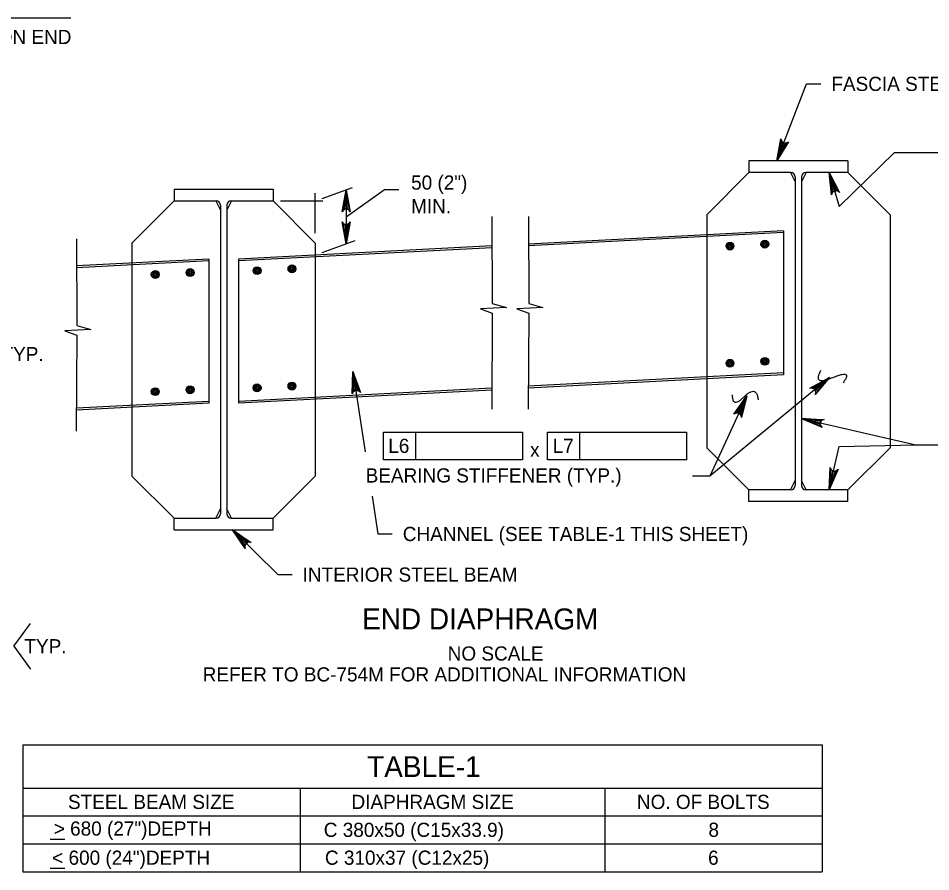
# Model space of a CAD drawing. Extents: x 638175 to 640495, y 294277 to 298435.
# Drawn here: x 639576.6 to 639769.6, y 296864 to 297044.7 of the extents above; entities that cross this region are included whole.
import ezdxf

# ---------------------------------------------------------------- set-up
doc = ezdxf.new("R2010")
doc.units = 0
for name, color, linetype in [('2', 7, 'Continuous'), ('3', 7, 'Continuous'), ('4', 7, 'Continuous'), ('5', 7, 'Continuous')]:
    doc.layers.add(name, color=color, linetype=linetype)

msp = doc.modelspace()

# ---------------------------------------------------------------- linework, layer by layer
at = {"layer": '2'}
for points in [[(639737.07, 297014.54), (639737.93, 297019.2), (639738.03, 297018.78), (639738.26, 297018.49), (639738.53, 297018.33), (639738.84, 297018.27), (639739.2, 297018.33), (639739.56, 297018.57), (639737.07, 297014.54), (639739.2, 297018.33), (639738.84, 297018.27), (639737.07, 297014.54), (639738.53, 297018.33), (639738.26, 297018.49), (639737.07, 297014.54), (639738.03, 297018.78)], [(639748.17, 297012.04), (639750.3, 297007.81), (639749.96, 297008.08), (639749.61, 297008.17), (639749.3, 297008.14), (639749.01, 297008), (639748.76, 297007.73), (639748.62, 297007.32), (639748.17, 297012.04), (639748.76, 297007.73), (639749.01, 297008), (639748.17, 297012.04), (639749.3, 297008.14), (639749.61, 297008.17), (639748.17, 297012.04), (639749.96, 297008.08)], [(639645.94, 297008.41), (639646.81, 297003.75), (639646.57, 297004.11), (639646.25, 297004.29), (639645.94, 297004.35), (639645.63, 297004.29), (639645.32, 297004.11), (639645.07, 297003.75), (639645.94, 297008.41), (639645.32, 297004.11), (639645.63, 297004.29), (639645.94, 297008.41), (639645.94, 297004.35), (639646.25, 297004.29), (639645.94, 297008.41), (639646.57, 297004.11)], [(639645.94, 296996.95), (639645.07, 297001.61), (639645.32, 297001.26), (639645.63, 297001.07), (639645.94, 297001.02), (639646.25, 297001.07), (639646.57, 297001.26), (639646.81, 297001.61), (639645.94, 296996.95), (639646.57, 297001.26), (639646.25, 297001.07), (639645.94, 296996.95), (639645.94, 297001.02), (639645.63, 297001.07), (639645.94, 296996.95), (639645.32, 297001.26)], [(639647.37, 296969.95), (639648.94, 296965.48), (639648.64, 296965.79), (639648.31, 296965.93), (639647.99, 296965.93), (639647.69, 296965.83), (639647.41, 296965.6), (639647.22, 296965.21), (639647.37, 296969.95), (639647.41, 296965.6), (639647.69, 296965.83), (639647.37, 296969.95), (639647.99, 296965.93), (639648.31, 296965.93), (639647.37, 296969.95), (639648.64, 296965.79)], [(639748.23, 296968.67), (639745.19, 296965.03), (639745.31, 296965.45), (639745.25, 296965.81), (639745.1, 296966.09), (639744.86, 296966.3), (639744.51, 296966.42), (639744.08, 296966.38), (639748.23, 296968.67), (639744.51, 296966.42), (639744.86, 296966.3), (639748.23, 296968.67), (639745.1, 296966.09), (639745.25, 296965.81), (639748.23, 296968.67), (639745.31, 296965.45)], [(639730.74, 296964.75), (639729.57, 296960.16), (639729.5, 296960.59), (639729.29, 296960.88), (639729.03, 296961.07), (639728.72, 296961.15), (639728.36, 296961.11), (639727.98, 296960.89), (639730.74, 296964.75), (639728.36, 296961.11), (639728.72, 296961.15), (639730.74, 296964.75), (639729.03, 296961.07), (639729.29, 296960.88), (639730.74, 296964.75), (639729.5, 296960.59)], [(639742.31, 296959.97), (639747.05, 296959.78), (639746.64, 296959.62), (639746.39, 296959.36), (639746.27, 296959.06), (639746.25, 296958.75), (639746.36, 296958.4), (639746.66, 296958.08), (639742.31, 296959.97), (639746.36, 296958.4), (639746.25, 296958.75), (639742.31, 296959.97), (639746.27, 296959.06), (639746.39, 296959.36), (639742.31, 296959.97), (639746.64, 296959.62)], [(639748.17, 296944.9), (639748.34, 296949.63), (639748.5, 296949.23), (639748.77, 296948.98), (639749.06, 296948.86), (639749.38, 296948.84), (639749.72, 296948.95), (639750.05, 296949.25), (639748.17, 296944.9), (639749.72, 296948.95), (639749.38, 296948.84), (639748.17, 296944.9), (639749.06, 296948.86), (639748.77, 296948.98), (639748.17, 296944.9), (639748.5, 296949.23)], [(639621.88, 296936.38), (639625.82, 296933.74), (639625.39, 296933.81), (639625.04, 296933.72), (639624.78, 296933.53), (639624.6, 296933.27), (639624.51, 296932.92), (639624.59, 296932.49), (639621.88, 296936.38), (639624.51, 296932.92), (639624.6, 296933.27), (639621.88, 296936.38), (639624.78, 296933.53), (639625.04, 296933.72), (639621.88, 296936.38), (639625.39, 296933.81)]]:
    msp.add_lwpolyline(points, dxfattribs=at)
at = {"layer": '3'}
for p, q in [((639587.69, 297044.71), (639454.93, 297044.71)), ((639737.07, 297014.54), (639743.36, 297030.82)), ((639743.36, 297030.82), (639746.36, 297030.82)), ((639750.24, 297004.88), (639761.99, 297016.29)), ((639761.99, 297016.29), (639784.7, 297016.29)), ((639748.17, 297012.04), (639750.24, 297004.88)), ((639640.87, 297006.56), (639647.25, 297008.89)), ((639645.94, 297002.68), (639654.05, 297008.43)), ((639645.94, 297008.41), (639645.94, 296996.95)), ((639654.05, 297008.43), (639657.05, 297008.43)), ((639639.4, 296999.19), (639639.4, 297007.65)), ((639632.08, 297006.03), (639641, 297006.03)), ((639676.79, 297002.71), (639676.86, 296984.36)), ((639684.51, 297002.71), (639684.57, 296984.36)), ((639588.88, 296998.05), (639588.95, 296979.7)), ((639640.87, 296995.11), (639647.85, 296997.65)), ((639679.86, 296983.48), (639674.34, 296983.17)), ((639674.34, 296983.17), (639676.85, 296982.31)), ((639676.86, 296984.36), (639679.86, 296983.48)), ((639687.58, 296983.48), (639682.06, 296983.17)), ((639682.06, 296983.17), (639684.57, 296982.31)), ((639684.57, 296984.36), (639687.58, 296983.48)), ((639676.85, 296982.31), (639676.73, 296961.96)), ((639684.57, 296982.31), (639684.45, 296961.96)), ((639588.95, 296979.7), (639591.95, 296978.82)), ((639591.95, 296978.82), (639586.43, 296978.51)), ((639586.43, 296978.51), (639588.94, 296977.65)), ((639588.94, 296977.65), (639588.82, 296957.3)), ((639647.37, 296969.95), (639649.99, 296952.93)), ((639748.23, 296968.67), (639722.87, 296947.78)), ((639730.74, 296964.75), (639722.87, 296947.78)), ((639742.31, 296959.97), (639766.48, 296954.44)), ((639653.85, 296957.12), (639683.24, 296957.12)), ((639653.85, 296951.22), (639653.85, 296957.12)), ((639660.69, 296951.22), (639660.69, 296957.12)), ((639683.24, 296957.12), (639683.24, 296951.22)), ((639688.54, 296957.12), (639717.94, 296957.12)), ((639688.54, 296951.22), (639688.54, 296957.12)), ((639695.39, 296951.22), (639695.39, 296957.12)), ((639717.94, 296957.12), (639717.94, 296951.22)), ((639748.17, 296944.9), (639750.24, 296954.09)), ((639750.24, 296954.09), (639766.48, 296954.44)), ((639766.48, 296954.44), (639789.53, 296954.44)), ((639683.24, 296951.22), (639653.85, 296951.22)), ((639717.94, 296951.22), (639688.54, 296951.22)), ((639722.87, 296947.78), (639719.2, 296947.78)), ((639651.44, 296943.53), (639652.67, 296935.54)), ((639621.88, 296936.38), (639631.48, 296926.94)), ((639652.67, 296935.54), (639655.67, 296935.54)), ((639631.48, 296926.94), (639634.48, 296926.94)), ((639575.61, 296911.77), (639579.18, 296916.61)), ((639575.61, 296911.77), (639579.18, 296906.93)), ((639577.5, 296890.9), (639746.63, 296890.9)), ((639577.5, 296890.9), (639577.5, 296864.03)), ((639746.63, 296890.9), (639746.63, 296864.03)), ((639577.5, 296881.75), (639746.63, 296881.75)), ((639636.23, 296881.75), (639636.23, 296864.03)), ((639700.65, 296881.75), (639700.65, 296864.03)), ((639577.5, 296875.84), (639746.63, 296875.84)), ((639577.5, 296869.94), (639746.63, 296869.94)), ((639586.43, 296870.83), (639583.34, 296870.83)), ((639577.5, 296864.03), (639746.63, 296864.03)), ((639586.43, 296864.7), (639583.34, 296864.7))]:
    msp.add_line(p, q, dxfattribs=at)
for points in [[(639738.61, 297017.16), (639737.68, 297017.52), (639737.07, 297014.54)], [(639748.52, 297009.02), (639749.48, 297009.3), (639748.17, 297012.04)], [(639645.44, 297005.41), (639646.44, 297005.41), (639645.94, 297008.41)], [(639645.44, 296999.95), (639646.44, 296999.95), (639645.94, 296996.95)], [(639647.33, 296966.91), (639648.32, 296967.06), (639647.37, 296969.95)], [(639745.12, 296958.81), (639745.35, 296959.79), (639742.31, 296959.97)], [(639749.31, 296947.71), (639748.34, 296947.93), (639748.17, 296944.9)], [(639623.67, 296933.92), (639624.37, 296934.63), (639621.89, 296936.38)]]:
    msp.add_lwpolyline(points, close=True, dxfattribs=at)
for points in [[(639746.33, 296970.12), (639744.5, 296966.83), (639753.29, 296970.49), (639751.1, 296967.56)], [(639727.63, 296965), (639727.63, 296962.06), (639732.77, 296967.19), (639733.13, 296963.9)]]:
    msp.add_open_spline(points, degree=2, dxfattribs=at)
at = {"layer": '4'}
for p, q in [((639752.1, 297014.54), (639731.14, 297014.54)), ((639731.14, 297012.04), (639722.23, 297003.13)), ((639740.04, 297012.04), (639731.14, 297012.04)), ((639739.95, 297012.04), (639740.93, 297010.07)), ((639743.29, 297012.04), (639742.31, 297010.07)), ((639752.1, 297012.04), (639743.2, 297012.04)), ((639752.1, 297012.04), (639761.01, 297003.13)), ((639740.93, 297011.15), (639740.93, 296945.78)), ((639742.31, 297011.15), (639742.31, 296945.78)), ((639609.52, 297008.53), (639630.49, 297008.53)), ((639609.52, 297006.03), (639600.62, 296997.12)), ((639609.52, 297006.03), (639618.43, 297006.03)), ((639618.33, 297006.03), (639619.32, 297004.06)), ((639619.32, 297005.14), (639619.32, 296939.77)), ((639621.68, 297006.03), (639620.7, 297004.06)), ((639620.7, 297005.14), (639620.7, 296939.77)), ((639621.59, 297006.03), (639630.49, 297006.03)), ((639630.49, 297006.03), (639639.4, 296997.12)), ((639722.23, 297003.13), (639722.23, 296998.89)), ((639761.01, 297003.13), (639761.01, 296953.8)), ((639722.23, 296998.89), (639722.23, 296968.38)), ((639738.47, 296999.74), (639738.47, 296969.23)), ((639600.62, 296997.12), (639600.62, 296992.88)), ((639639.4, 296997.12), (639639.4, 296994.57)), ((639639.4, 296994.57), (639639.4, 296964.06)), ((639600.62, 296992.88), (639600.62, 296962.37)), ((639616.86, 296993.72), (639616.86, 296963.21)), ((639623.16, 296993.72), (639623.16, 296963.21)), ((639722.23, 296968.38), (639722.23, 296953.8)), ((639639.4, 296964.06), (639639.4, 296947.79)), ((639600.62, 296962.37), (639600.62, 296947.79)), ((639722.23, 296953.8), (639731.14, 296944.9)), ((639752.1, 296944.9), (639761.01, 296953.8)), ((639600.62, 296947.79), (639609.52, 296938.88)), ((639630.49, 296938.88), (639639.4, 296947.79)), ((639739.95, 296944.9), (639740.93, 296946.86)), ((639743.29, 296944.9), (639742.31, 296946.86)), ((639740.04, 296944.9), (639731.14, 296944.9)), ((639752.1, 296944.9), (639743.2, 296944.9)), ((639752.1, 296942.4), (639731.14, 296942.4)), ((639618.33, 296938.88), (639619.32, 296940.85)), ((639621.68, 296938.88), (639620.7, 296940.85)), ((639609.52, 296938.88), (639618.43, 296938.88)), ((639621.59, 296938.88), (639630.49, 296938.88)), ((639609.52, 296936.38), (639630.49, 296936.38))]:
    msp.add_line(p, q, dxfattribs=at)
for centre, radius in [((639727.15, 296996.48), 0.833), ((639727.15, 296996.48), 0.625), ((639727.15, 296996.48), 0.417), ((639727.15, 296996.48), 0.208), ((639734.53, 296996.88), 0.833), ((639734.53, 296996.88), 0.625), ((639734.53, 296996.88), 0.417), ((639734.53, 296996.88), 0.208), ((639727.15, 296971.68), 0.833), ((639727.15, 296971.68), 0.625), ((639727.15, 296971.68), 0.417), ((639727.15, 296971.68), 0.208), ((639734.53, 296972.08), 0.833), ((639734.53, 296972.08), 0.625), ((639734.53, 296972.08), 0.417), ((639734.53, 296972.08), 0.208)]:
    msp.add_circle(centre, radius, dxfattribs=at)
for centre, start, end in [((639740.04, 297011.15), 0, 90), ((639743.2, 297011.15), 90, 180), ((639618.43, 297005.14), 0, 90), ((639621.58, 297005.14), 90, 180), ((639740.04, 296945.79), 270, 0), ((639743.2, 296945.79), 180, 270), ((639618.43, 296939.77), 270, 0), ((639621.58, 296939.77), 180, 270)]:
    msp.add_arc(centre, 0.889, start, end, dxfattribs=at)
at = {"layer": '5'}
for p, q in [((639731.14, 297014.54), (639731.14, 297012.04)), ((639752.1, 297014.54), (639752.1, 297012.04)), ((639609.52, 297008.53), (639609.52, 297006.03)), ((639630.49, 297008.53), (639630.49, 297006.03)), ((639738.47, 296999.74), (639684.53, 296996.92)), ((639738.47, 296999.35), (639684.53, 296996.53)), ((639676.82, 296996.52), (639623.16, 296993.72)), ((639676.82, 296996.13), (639623.16, 296993.33)), ((639616.86, 296993.72), (639588.9, 296992.27)), ((639616.86, 296993.33), (639588.91, 296991.87)), ((639738.47, 296969.62), (639684.48, 296966.81)), ((639738.47, 296969.23), (639684.47, 296966.41)), ((639676.76, 296966.4), (639623.16, 296963.61)), ((639676.76, 296966.01), (639623.16, 296963.21)), ((639616.86, 296963.61), (639588.85, 296962.15)), ((639616.86, 296963.21), (639588.85, 296961.75)), ((639731.14, 296942.4), (639731.14, 296944.9)), ((639752.1, 296942.4), (639752.1, 296944.9)), ((639609.52, 296936.38), (639609.52, 296938.88)), ((639630.49, 296936.38), (639630.49, 296938.88))]:
    msp.add_line(p, q, dxfattribs=at)
for centre, radius in [((639605.54, 296990.47), 0.833), ((639605.54, 296990.47), 0.625), ((639605.54, 296990.47), 0.417), ((639605.54, 296990.47), 0.208), ((639612.92, 296990.87), 0.833), ((639612.92, 296990.87), 0.625), ((639612.92, 296990.87), 0.417), ((639612.92, 296990.87), 0.208), ((639627.09, 296991.27), 0.833), ((639627.09, 296991.27), 0.625), ((639627.09, 296991.27), 0.417), ((639627.09, 296991.27), 0.208), ((639634.47, 296991.66), 0.833), ((639634.47, 296991.66), 0.625), ((639634.47, 296991.66), 0.417), ((639634.47, 296991.66), 0.208), ((639634.47, 296966.85), 0.833), ((639634.47, 296966.85), 0.625), ((639605.54, 296965.67), 0.833), ((639605.54, 296965.67), 0.625), ((639605.54, 296965.67), 0.417), ((639605.54, 296965.67), 0.208), ((639612.92, 296966.07), 0.833), ((639612.92, 296966.07), 0.625), ((639612.92, 296966.07), 0.417), ((639612.92, 296966.07), 0.208), ((639627.09, 296966.47), 0.833), ((639627.09, 296966.47), 0.625), ((639627.09, 296966.47), 0.417), ((639627.09, 296966.47), 0.208), ((639634.47, 296966.85), 0.417), ((639634.47, 296966.85), 0.208)]:
    msp.add_circle(centre, radius, dxfattribs=at)

# ---------------------------------------------------------------- texts
at = {"layer": '3'}
for s, height, p in [('EXPANSION END', 3, (639554.82, 297039.25)), ('FASCIA STEEL BEAM', 3, (639748.6, 297029.32)), ('50 (2")', 3, (639659.68, 297008.43)), ('MIN. ', 3, (639659.68, 297003.43)), ('TYP.', 3, (639573.02, 296972.12)), ('L6', 3, (639654.85, 296952.7)), ('x', 3, (639684.86, 296951.87)), ('L7', 3, (639689.63, 296952.7)), ('BEARING STIFFENER (TYP.)', 3, (639650.06, 296946.43)), ('CHANNEL (SEE TABLE-1 THIS SHEET)', 3, (639657.92, 296934.04)), ('INTERIOR STEEL BEAM', 3, (639636.73, 296925.44)), ('END DIAPHRAGM', 4.4292, (639649.3, 296915.34)), ('TYP.', 3, (639577.86, 296910.27)), ('NO SCALE', 3, (639667.42, 296908.74)), ('REFER TO BC-754M FOR ADDITIONAL INFORMATION', 3, (639615.58, 296904.31)), ('TABLE-1', 4.429, (639650.37, 296884.07)), ('STEEL BEAM SIZE', 3, (639587.08, 296877.32)), ('DIAPHRAGM SIZE', 3, (639647.07, 296877.32)), ('NO. OF BOLTS', 3, (639707.46, 296877.32)), ('> 680 (27")DEPTH', 3, (639584.07, 296871.68)), ('C 380x50 (C15x33.9)', 3, (639641.2, 296871.41)), ('8', 3, (639722.6, 296871.42)), ('< 600 (24")DEPTH', 3, (639583.74, 296865.51)), ('C 310x37 (C12x25)', 3, (639641.45, 296865.51)), ('6', 3, (639722.52, 296865.51))]:
    msp.add_text(s, height=height, dxfattribs=at).set_placement(p)

doc.saveas('drawing.dxf')
